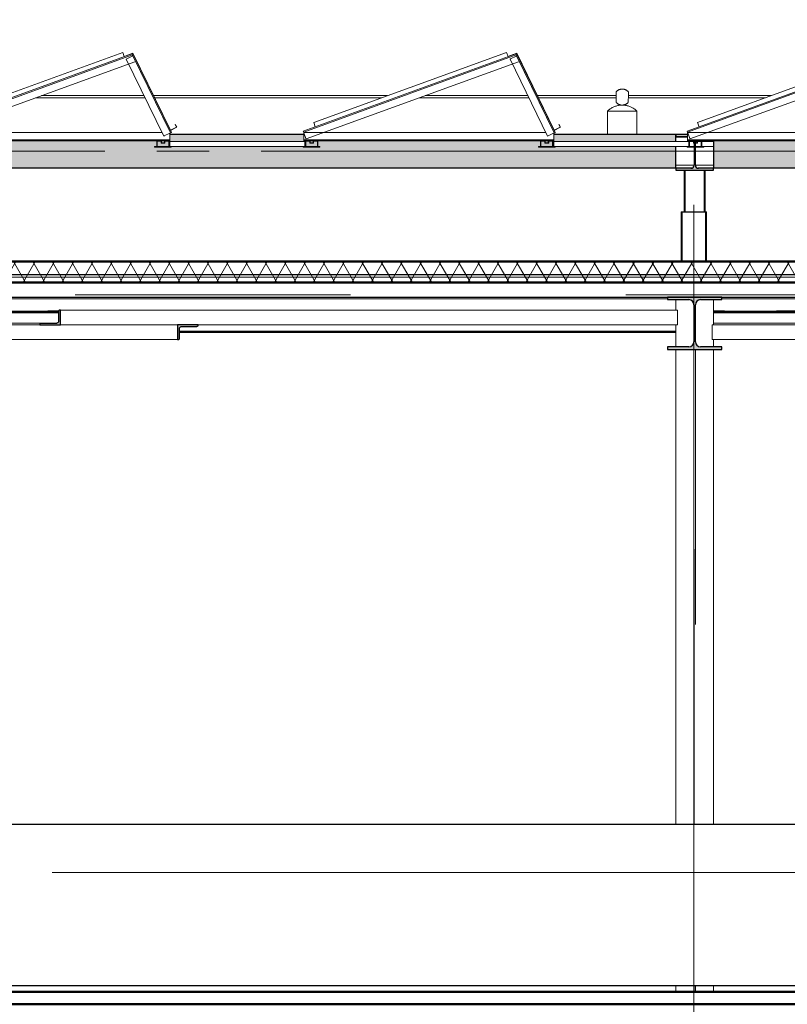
# Model space of a CAD drawing. Extents: x 50445 to 145605, y -10968 to 41989.
# Tile 312 of 338: x 104476 to 108143, y 19097 to 23803. Entities that reach past the tile are written whole.
import ezdxf

# ---------------------------------------------------------------- set-up
doc = ezdxf.new("R2010")
doc.units = 0
doc.header["$LTSCALE"] = 414.30304
doc.header["$MEASUREMENT"] = 0
for name, pattern in [('B0204', [6.8, 5, -0.6, 0.6, -0.6]), ('gestippeld', [6.35, 3.175, -3.175]), ('gestippeld_2_', [6.35, 3.175, -3.175]), ('hartlijn-fijn', [6, 4, -1, 0, -1]), ('stramien', [22.225, 12.7, -3.175, 3.175, -3.175])]:
    doc.linetypes.add(name, pattern=pattern)
doc.layers.get('0').update_dxf_attribs({"linetype": 'CONTINUOUS'})
for name, color, linetype, lineweight in [('A-DETL', 5, 'CONTINUOUS', 18), ('A-DETL-LLIN', 3, 'CONTINUOUS', 18), ('A-EQPM', 6, 'CONTINUOUS', 18), ('A-FLOR-OTLN', 6, 'CONTINUOUS', 18), ('A-FLOR-OVHD', 8, 'gestippeld_2_', 18), ('A-GENM', 6, 'CONTINUOUS', 18), ('A-ROOF', 4, 'CONTINUOUS', 18), ('A-ROOF-PATT', 8, 'CONTINUOUS', 18), ('E-EQPM', 4, 'CONTINUOUS', 18), ('I-WALL', 2, 'CONTINUOUS', 25), ('S-BEAM', 4, 'CONTINUOUS', 18), ('S-COLS', 6, 'CONTINUOUS', 18), ('S-COLS-HIDN', 5, 'gestippeld_2_', 18), ('S-GRID', 1, 'CONTINUOUS', 18)]:
    doc.layers.add(name, color=color, linetype=linetype, lineweight=lineweight)

# ---------------------------------------------------------------- blocks, each defined once
blk = doc.blocks.new('28_3B_staal - balk - IPE - IPE100-2490579-plotview doorsnede C C  -  1 op 100')
at = {"layer": 'S-BEAM', "lineweight": 25}
for p, q in [((23481.7, 21741.6), (21110.8, 21741.6)), ((21110.8, 21735.9), (23481.7, 21735.9)), ((24059.8, 21647.3), (26430.8, 21647.3)), ((24059.8, 21641.6), (26430.8, 21641.6))]:
    blk.add_line(p, q, dxfattribs=at)
blk = doc.blocks.new('27_KU_isolatie dak techniekruimte - 27_KU_isolatie dak techniekruimte-2506214-plotview doorsnede C C  -  1 op 100')
at = {"layer": 'A-ROOF-PATT'}
h = blk.add_hatch(dxfattribs=at)
h.set_pattern_fill('FP_16', color=256, style=0, pattern_type=2)
h.set_pattern_definition([(60, (33645.57, 9437.6), (-46.18203, 80.01037), []), (120, (33737.97, 9437.6), (-92.38203, 0.01037), [])])
h.paths.add_polyline_path([(48562.9, 21880.2), (48626.6, 21880.2), (48626.6, 21980.2), (20906.6, 21980.2), (20906.6, 21880.2), (48284.6, 21880.2)], flags=0)
at = {"layer": 'A-ROOF', "lineweight": 50}
for p, q in [((48626.6, 21980.2), (20906.6, 21980.2)), ((20906.6, 21880.2), (48626.6, 21880.2))]:
    blk.add_line(p, q, dxfattribs=at)
blk = doc.blocks.new('28_3B_staal - kolom - buis vierkant warm - K120x120x5-3958407-plotview doorsnede C C  -  1 op 100')
at = {"layer": 'S-COLS', "linetype": 'hartlijn-fijn'}
blk.add_line((26516.6, 22217), (26516.6, 21980.2), dxfattribs=at)
at = {"layer": 'S-COLS-HIDN'}
for p, q in [((26461.6, 21980.2), (26461.6, 22217)), ((26571.6, 22217), (26571.6, 21980.2))]:
    blk.add_line(p, q, dxfattribs=at)
blk = doc.blocks.new('63_KU_standaard rij zonnepanelen - Type-V47-plotview doorsnede C C  -  1 op 100')
at = {"layer": 'A-GENM'}
for p, q in [((20166.1, 22972.3), (19151.2, 22603)), ((19152.9, 22598.3), (20167.8, 22967.6)), ((20166.1, 22972.3), (20166.7, 22970.5)), ((20166.7, 22970.5), (20167.8, 22967.6)), ((20167.8, 22967.6), (20168.8, 22964.8)), ((20168.8, 22964.8), (20169.6, 22962.5)), ((20169.9, 22962.6), (20172.6, 22963.9)), ((20172.6, 22963.9), (20174.4, 22964.8)), ((20354.1, 22596.3), (20174.4, 22964.8)), ((19164.9, 22565.4), (20179.7, 22934.7)), ((20138.5, 22947.3), (20140.7, 22948.4)), ((20138.5, 22947.3), (20318.2, 22578.8)), ((20140.7, 22948.4), (20167.2, 22961.3)), ((20167.2, 22961.3), (20169.9, 22962.6)), ((20169.9, 22962.6), (20349.7, 22594.1)), ((19151.9, 22601.1), (19151.2, 22603)), ((19152.9, 22598.3), (19151.9, 22601.1)), ((19153.9, 22595.4), (19152.9, 22598.3)), ((20309.4, 22597), (19153.3, 22597)), ((19153.3, 22594.5), (19153.3, 22596.9)), ((19153.3, 22565), (19153.3, 22594.5)), ((19164, 22567.7), (19153.9, 22595.4)), ((20347, 22592.8), (20320.4, 22579.9)), ((20349.7, 22594.1), (20347, 22592.8)), ((20347.3, 22592.9), (20347.3, 22565)), ((20352.3, 22595.4), (20349.7, 22594.1)), ((20354.1, 22596.3), (20352.3, 22595.4)), ((19153.3, 22562), (19153.3, 22565)), ((20347.3, 22562), (19153.3, 22562)), ((19153.3, 22559), (19153.3, 22562)), ((19153.3, 22557), (19153.3, 22559)), ((19153.3, 22557), (19160.9, 22557)), ((19183.6, 22557), (19160.9, 22557)), ((19160.9, 22557), (19160.9, 22529)), ((19162.9, 22529), (19162.9, 22555)), ((19162.9, 22555), (19181.6, 22555)), ((19164.9, 22565.4), (19164, 22567.7)), ((19181.6, 22555), (19181.6, 22545)), ((19181.6, 22545), (19200.3, 22545)), ((19183.6, 22557), (19198.3, 22557)), ((19183.6, 22547), (19183.6, 22557)), ((19198.3, 22547), (19183.6, 22547)), ((19220.9, 22557), (19198.3, 22557)), ((19198.3, 22557), (19198.3, 22547)), ((19200.3, 22545), (19200.3, 22555)), ((19200.3, 22555), (19218.9, 22555)), ((19218.9, 22555), (19218.9, 22529)), ((19220.9, 22557), (20284, 22557)), ((19220.9, 22529), (19220.9, 22557)), ((20306.7, 22557), (20284, 22557)), ((20284, 22557), (20284, 22529)), ((20286, 22529), (20286, 22555)), ((20286, 22555), (20304.7, 22555)), ((20304.7, 22555), (20304.7, 22545)), ((20304.7, 22545), (20323.4, 22545)), ((20306.7, 22557), (20321.4, 22557)), ((20306.7, 22547), (20306.7, 22557)), ((20321.4, 22547), (20306.7, 22547)), ((20320.4, 22579.9), (20318.2, 22578.8)), ((20344, 22557), (20321.4, 22557)), ((20321.4, 22557), (20321.4, 22547)), ((20323.4, 22545), (20323.4, 22555)), ((20323.4, 22555), (20342, 22555)), ((20342, 22555), (20342, 22529)), ((20344, 22557), (20347.3, 22557)), ((20344, 22529), (20344, 22557)), ((20347.3, 22565), (20347.3, 22562)), ((20347.3, 22562), (20347.3, 22559)), ((20347.3, 22559), (20347.3, 22557)), ((19150.9, 22529), (19150.9, 22527)), ((19150.9, 22527), (19230.9, 22527)), ((19160.9, 22529), (19158.9, 22529)), ((19218.9, 22529), (19162.9, 22529)), ((19230.9, 22529), (19220.9, 22529)), ((19230.9, 22527), (19230.9, 22529)), ((20284, 22529), (20274, 22529)), ((20274, 22529), (20274, 22527)), ((20274, 22527), (20354, 22527)), ((20342, 22529), (20286, 22529)), ((20354, 22529), (20344, 22529)), ((20354, 22527), (20354, 22529))]:
    blk.add_line(p, q, dxfattribs=at)
at = {"layer": 'E-EQPM'}
for p, q in [((20122.2, 22979.3), (19201.3, 22644.1)), ((20129.5, 22959), (20122.2, 22979.3)), ((20170.5, 22975), (20136.3, 22962.6)), ((20166.1, 22972.3), (20170, 22973.8)), ((20170, 22973.8), (20174.4, 22964.8)), ((20349.8, 22607.4), (20170.5, 22975)), ((20136.3, 22962.6), (20136.6, 22961.6)), ((19201.3, 22644.1), (19208.6, 22623.9)), ((20372.9, 22634.7), (20372, 22634.2)), ((20372, 22634.2), (20378.3, 22621.7)), ((20379.6, 22621.3), (20372.9, 22634.7)), ((20349.4, 22606.1), (20379.6, 22621.3)), ((20378.3, 22621.7), (20349.8, 22607.4))]:
    blk.add_line(p, q, dxfattribs=at)
blk = doc.blocks.new('63_KU_roostervloer tussen rij zonnepanelen - Type-2567565-plotview doorsnede C C  -  1 op 100')
at = {"layer": 'E-EQPM'}
for p, q in [((16680.6, 22554), (17325.6, 22554)), ((16680.6, 22529), (16680.6, 22554)), ((17325.6, 22529), (17325.6, 22554)), ((17325.6, 22529), (16680.6, 22529))]:
    blk.add_line(p, q, dxfattribs=at)
blk = doc.blocks.new('63_KU_standaard rij zonnepanelen - Type-2574595-plotview doorsnede C C  -  1 op 100')
at = {"layer": 'A-GENM'}
for p, q in [((16499.4, 22972.3), (15484.5, 22603)), ((15486.2, 22598.3), (16501.1, 22967.6)), ((16499.4, 22972.3), (16500.1, 22970.5)), ((16500.1, 22970.5), (16501.1, 22967.6)), ((16501.1, 22967.6), (16502.1, 22964.8)), ((16502.1, 22964.8), (16503, 22962.5)), ((16503.3, 22962.6), (16505.9, 22963.9)), ((16505.9, 22963.9), (16507.7, 22964.8)), ((16687.5, 22596.3), (16507.7, 22964.8)), ((15498.2, 22565.4), (16513.1, 22934.7)), ((16471.8, 22947.3), (16474, 22948.4)), ((16471.8, 22947.3), (16651.5, 22578.8)), ((16474, 22948.4), (16500.6, 22961.3)), ((16500.6, 22961.3), (16503.3, 22962.6)), ((16503.3, 22962.6), (16683, 22594.1)), ((15485.2, 22601.1), (15484.5, 22603)), ((15486.2, 22598.3), (15485.2, 22601.1)), ((15487.3, 22595.4), (15486.2, 22598.3)), ((16642.7, 22597), (15486.6, 22597)), ((15486.6, 22594.5), (15486.6, 22596.9)), ((15486.6, 22565), (15486.6, 22594.5)), ((15497.4, 22567.7), (15487.3, 22595.4)), ((16680.3, 22592.8), (16653.8, 22579.9)), ((16683, 22594.1), (16680.3, 22592.8)), ((16680.6, 22592.9), (16680.6, 22565)), ((16685.7, 22595.4), (16683, 22594.1)), ((16687.5, 22596.3), (16685.7, 22595.4)), ((15486.6, 22562), (15486.6, 22565)), ((16680.6, 22562), (15486.6, 22562)), ((15486.6, 22559), (15486.6, 22562)), ((15486.6, 22557), (15486.6, 22559)), ((15486.6, 22557), (15494.3, 22557)), ((15516.9, 22557), (15494.3, 22557)), ((15494.3, 22557), (15494.3, 22529)), ((15496.3, 22529), (15496.3, 22555)), ((15496.3, 22555), (15514.9, 22555)), ((15498.2, 22565.4), (15497.4, 22567.7)), ((15514.9, 22555), (15514.9, 22545)), ((15514.9, 22545), (15533.6, 22545)), ((15516.9, 22557), (15531.6, 22557)), ((15516.9, 22547), (15516.9, 22557)), ((15531.6, 22547), (15516.9, 22547)), ((15554.3, 22557), (15531.6, 22557)), ((15531.6, 22557), (15531.6, 22547)), ((15533.6, 22545), (15533.6, 22555)), ((15533.6, 22555), (15552.3, 22555)), ((15552.3, 22555), (15552.3, 22529)), ((15554.3, 22557), (16617.4, 22557)), ((15554.3, 22529), (15554.3, 22557)), ((16640, 22557), (16617.4, 22557)), ((16617.4, 22557), (16617.4, 22529)), ((16619.4, 22529), (16619.4, 22555)), ((16619.4, 22555), (16638, 22555)), ((16638, 22555), (16638, 22545)), ((16638, 22545), (16656.7, 22545)), ((16640, 22557), (16654.7, 22557)), ((16640, 22547), (16640, 22557)), ((16654.7, 22547), (16640, 22547)), ((16653.8, 22579.9), (16651.5, 22578.8)), ((16677.4, 22557), (16654.7, 22557)), ((16654.7, 22557), (16654.7, 22547)), ((16656.7, 22545), (16656.7, 22555)), ((16656.7, 22555), (16675.4, 22555)), ((16675.4, 22555), (16675.4, 22529)), ((16677.4, 22557), (16680.6, 22557)), ((16677.4, 22529), (16677.4, 22557)), ((16680.6, 22565), (16680.6, 22562)), ((16680.6, 22562), (16680.6, 22559)), ((16680.6, 22559), (16680.6, 22557)), ((15484.3, 22529), (15484.3, 22527)), ((15484.3, 22527), (15564.3, 22527)), ((15494.3, 22529), (15492.3, 22529)), ((15552.3, 22529), (15496.3, 22529)), ((15564.3, 22529), (15554.3, 22529)), ((15564.3, 22527), (15564.3, 22529)), ((16617.4, 22529), (16607.4, 22529)), ((16607.4, 22529), (16607.4, 22527)), ((16607.4, 22527), (16687.4, 22527)), ((16675.4, 22529), (16619.4, 22529)), ((16687.4, 22529), (16677.4, 22529)), ((16687.4, 22527), (16687.4, 22529))]:
    blk.add_line(p, q, dxfattribs=at)
at = {"layer": 'E-EQPM'}
for p, q in [((16455.5, 22979.3), (15534.6, 22644.1)), ((16462.9, 22959), (16455.5, 22979.3)), ((16503.9, 22975), (16469.6, 22962.6)), ((16499.4, 22972.3), (16503.4, 22973.8)), ((16503.4, 22973.8), (16507.7, 22964.8)), ((16683.2, 22607.4), (16503.9, 22975)), ((16469.6, 22962.6), (16469.9, 22961.6)), ((15534.6, 22644.1), (15542, 22623.9)), ((16706.2, 22634.7), (16705.3, 22634.2)), ((16705.3, 22634.2), (16711.6, 22621.7)), ((16713, 22621.3), (16706.2, 22634.7)), ((16682.7, 22606.1), (16713, 22621.3)), ((16711.6, 22621.7), (16683.2, 22607.4)), ((15492.3, 22554), (15494.3, 22554)), ((15496.2, 22554), (15514.9, 22554)), ((15523.8, 22554), (15531.6, 22554)), ((15533.6, 22554), (15552.3, 22554)), ((15554.3, 22554), (15610.8, 22554)), ((15610.8, 22529), (15564.3, 22529))]:
    blk.add_line(p, q, dxfattribs=at)
blk = doc.blocks.new('27_KA_Eurosafe kabel valbeveiliging - Type-5740309-plotview doorsnede C C  -  1 op 100')
at = {"layer": 'A-EQPM'}
for p, q in [((23372.5, 22762.4), (23896.1, 22762.4)), ((23891.3, 22772.4), (23400, 22772.4)), ((25053.6, 22772.4), (23936.1, 22772.4)), ((23940.9, 22762.4), (25026.2, 22762.4)), ((25205.8, 22762.4), (25729.5, 22762.4)), ((25724.6, 22772.4), (25233.3, 22772.4)), ((26145.5, 22772.4), (25769.4, 22772.4)), ((25774.3, 22762.4), (26145.6, 22762.4)), ((26203.8, 22762.4), (26859.5, 22762.4)), ((26887, 22772.4), (26203.9, 22772.4))]:
    blk.add_line(p, q, dxfattribs=at)
blk = doc.blocks.new('27_KA_Eurosafe constant force post bij zonnepanelen - Type-V93-plotview doorsnede C C  -  1 op 100')
at = {"layer": 'A-EQPM'}
for p, q in [((6108, 22698.5), (6108, 22587)), ((6112.7, 22698.5), (6108, 22698.5)), ((6149.6, 22698.5), (6113, 22698.5)), ((6149.6, 22698.5), (6153, 22698.5)), ((6178, 22698.5), (6152.9, 22698.5)), ((6203.1, 22698.5), (6178, 22698.5)), ((6203, 22698.5), (6206.4, 22698.5)), ((6243, 22698.5), (6206.5, 22698.5)), ((6248, 22698.5), (6243.4, 22698.5)), ((6248, 22587), (6248, 22698.5))]:
    blk.add_line(p, q, dxfattribs=at)
at = {"layer": 'A-EQPM', "flags": 128}
for points in [[(6148.6, 22790.3), (6149.7, 22791.5), (6150.7, 22792.6), (6151.8, 22793.7), (6153, 22794.7), (6154.1, 22795.7), (6155.4, 22796.6), (6156.6, 22797.5), (6157.9, 22798.3), (6159.2, 22799.1), (6160.6, 22799.8), (6162, 22800.5), (6163.4, 22801.1), (6164.8, 22801.7), (6166.3, 22802.2), (6167.7, 22802.6), (6169.2, 22803), (6170.7, 22803.3), (6172.2, 22803.6), (6173.7, 22803.8), (6175.3, 22803.9), (6176.8, 22804), (6178, 22804)], [(6178, 22804), (6179.5, 22804), (6181.1, 22803.9), (6182.6, 22803.7), (6184.1, 22803.5), (6185.6, 22803.2), (6187.1, 22802.9), (6188.6, 22802.5), (6190.1, 22802.1), (6191.5, 22801.5), (6193, 22801), (6194.4, 22800.3), (6195.7, 22799.7), (6197.1, 22798.9), (6198.4, 22798.1), (6199.7, 22797.3), (6200.9, 22796.4), (6202.1, 22795.5), (6203.3, 22794.5), (6204.4, 22793.4), (6205.5, 22792.4), (6206.6, 22791.2), (6207.4, 22790.3)], [(6178, 22727.2), (6176.5, 22727.3), (6174.9, 22727.4), (6173.4, 22727.5), (6171.9, 22727.7), (6170.4, 22728), (6168.9, 22728.3), (6167.4, 22728.7), (6165.9, 22729.2), (6164.5, 22729.7), (6163.1, 22730.3), (6161.7, 22730.9), (6160.3, 22731.6), (6158.9, 22732.3), (6157.6, 22733.1), (6156.3, 22733.9), (6155.1, 22734.8), (6153.9, 22735.8), (6152.7, 22736.8), (6151.6, 22737.8), (6150.5, 22738.9), (6149.4, 22740), (6149.1, 22740.4)], [(6206.9, 22740.4), (6205.9, 22739.2), (6204.8, 22738.1), (6203.7, 22737.1), (6202.5, 22736.1), (6201.3, 22735.1), (6200.1, 22734.2), (6198.8, 22733.4), (6197.5, 22732.6), (6196.2, 22731.8), (6194.8, 22731.1), (6193.4, 22730.5), (6192, 22729.9), (6190.5, 22729.4), (6189.1, 22728.9), (6187.6, 22728.5), (6186.1, 22728.1), (6184.6, 22727.8), (6183.1, 22727.6), (6181.6, 22727.4), (6180, 22727.3), (6178.5, 22727.2), (6178, 22727.2)], [(6108.2, 22698.5), (6111.1, 22701.3), (6114.1, 22703.9), (6117.3, 22706.4), (6120.5, 22708.8), (6123.8, 22711), (6127.1, 22713.1), (6130.6, 22715.1), (6134.1, 22717), (6137.7, 22718.7), (6141.4, 22720.2), (6145.2, 22721.6), (6148.9, 22722.8), (6152.8, 22723.9), (6156.7, 22724.9), (6160.6, 22725.7), (6164.5, 22726.3), (6168.5, 22726.8), (6172.4, 22727.1), (6176.4, 22727.2), (6178, 22727.2)], [(6178, 22727.2), (6182, 22727.2), (6186, 22726.9), (6189.9, 22726.5), (6193.9, 22725.9), (6197.8, 22725.2), (6201.7, 22724.3), (6205.6, 22723.3), (6209.4, 22722.1), (6213.1, 22720.8), (6216.8, 22719.3), (6220.5, 22717.6), (6224, 22715.9), (6227.5, 22713.9), (6230.9, 22711.9), (6234.3, 22709.7), (6237.5, 22707.4), (6240.7, 22704.9), (6243.7, 22702.3), (6246.6, 22699.6), (6247.8, 22698.5)]]:
    blk.add_lwpolyline(points, dxfattribs=at)
at = {"layer": 'A-EQPM'}
for points in [[(6148.7, 22790), (6148.7, 22789.5), (6148.7, 22787.5), (6148.7, 22781.7), (6148.8, 22774.1), (6148.9, 22768.3), (6148.9, 22765.4)], [(6207.1, 22765.4), (6207.2, 22768.3), (6207.2, 22774.1), (6207.3, 22781.7), (6207.3, 22787.5), (6207.3, 22789.5), (6207.4, 22790)], [(6148.9, 22765.4), (6148.9, 22762.4), (6149, 22756.6), (6149, 22749), (6149.1, 22743.2), (6149.1, 22741.2), (6149.1, 22740.7)], [(6206.9, 22740.7), (6206.9, 22741.2), (6206.9, 22743.2), (6207, 22749), (6207, 22756.6), (6207.1, 22762.4), (6207.1, 22765.4)]]:
    blk.add_open_spline(points, degree=3, dxfattribs=at)
blk = doc.blocks.new('28_KA_betonnen opstortingen tbv installaties techniekruimte links - 28_KA_betonnen opstortingen tbv installaties techniekruimte-7923202-plotview doorsnede C C  -  1 op 100')
at = {"layer": 'A-FLOR-OTLN', "lineweight": 50}
for p, q in [((30916.3, 18490), (21916.3, 18490)), ((21916.3, 18430), (30916.3, 18430))]:
    blk.add_line(p, q, dxfattribs=at)
blk = doc.blocks.new('28_ABT-C_staal_HFLeq_ligger - HFLeq70x70x7-2066661-plotview doorsnede C C  -  1 op 100')
at = {"layer": 'S-BEAM', "lineweight": 5}
blk.add_hatch(color=256, dxfattribs=at).paths.add_polyline_path([(24053.4, 21607), (24054.8, 21607.1), (24059.8, 21611.5), (24060.1, 21663), (24062.6, 21666.6), (24067, 21669.1), (24073.3, 21670), (24145.3, 21670.4), (24148.9, 21674.5), (24148.9, 21677), (24049.9, 21677), (24049.9, 21607)], flags=0)
at = {"layer": 'S-BEAM', "color": 170, "lineweight": 5}
for p, q in [((21103.6, 21648.5), (21103.6, 21677)), ((23392.7, 21677), (21103.6, 21677)), ((24049.9, 21677), (23770.8, 21677)), ((21103.6, 21607), (21103.6, 21639)), ((21103.6, 21607), (24049.9, 21607))]:
    blk.add_line(p, q, dxfattribs=at)
at = {"layer": 'S-BEAM', "color": 250, "lineweight": 25}
for p, q in [((24049.9, 21677), (24049.9, 21607)), ((24148.9, 21677), (24049.9, 21677)), ((24059.8, 21611.5), (24059.8, 21661)), ((24072.5, 21670), (24142.5, 21670)), ((24148.9, 21674.5), (24148.9, 21677)), ((24049.9, 21607), (24053.4, 21607))]:
    blk.add_line(p, q, dxfattribs=at)
at = {"layer": 'S-BEAM', "color": 250, "lineweight": 25, "flags": 128}
for points in [[(24059.8, 21661), (24060.1, 21663), (24061, 21664.9), (24062.6, 21666.6), (24064.6, 21668), (24067, 21669.1), (24069.7, 21669.8), (24072.5, 21670)], [(24142.5, 21670), (24143.9, 21670.1), (24145.3, 21670.4), (24146.5, 21671), (24147.5, 21671.7), (24148.2, 21672.5), (24148.7, 21673.5), (24148.9, 21674.5)], [(24053.4, 21607), (24054.8, 21607.1), (24056.2, 21607.4), (24057.4, 21608), (24058.4, 21608.7), (24059.1, 21609.5), (24059.6, 21610.5), (24059.8, 21611.5)]]:
    blk.add_lwpolyline(points, dxfattribs=at)
blk = doc.blocks.new('28_ABT-C_staal_HFLeq_ligger - HFLeq70x70x7-V25-plotview doorsnede C C  -  1 op 100')
at = {"layer": 'S-BEAM', "lineweight": 5}
blk.add_hatch(color=256, dxfattribs=at).paths.add_polyline_path([(23392.7, 21677), (23491.6, 21677), (23491.6, 21747), (23486.7, 21746.9), (23481.7, 21742.5), (23481.4, 21691), (23479, 21687.4), (23474.5, 21684.9), (23469, 21684), (23396.3, 21683.6), (23392.7, 21679.5)], flags=0)
at = {"layer": 'S-BEAM', "color": 250, "lineweight": 25}
for p, q in [((23481.7, 21742.5), (23481.7, 21693)), ((23491.6, 21747), (23488.1, 21747)), ((23491.6, 21677), (23491.6, 21747)), ((23392.7, 21679.5), (23392.7, 21677)), ((23392.7, 21677), (23491.6, 21677)), ((23469, 21684), (23399, 21684))]:
    blk.add_line(p, q, dxfattribs=at)
at = {"layer": 'S-BEAM', "color": 170, "lineweight": 5}
for p, q in [((26438, 21747), (23491.6, 21747)), ((26438, 21747), (26438, 21677)), ((23491.6, 21677), (23770.8, 21677)), ((24148.9, 21677), (26438, 21677))]:
    blk.add_line(p, q, dxfattribs=at)
at = {"layer": 'S-BEAM', "color": 250, "lineweight": 25, "flags": 128}
for points in [[(23488.1, 21747), (23486.7, 21746.9), (23485.4, 21746.6), (23484.1, 21746), (23483.1, 21745.3), (23482.4, 21744.5), (23481.9, 21743.5), (23481.7, 21742.5)], [(23481.7, 21693), (23481.4, 21691), (23480.5, 21689.1), (23479, 21687.4), (23477, 21686), (23474.5, 21684.9), (23471.9, 21684.2), (23469, 21684)], [(23399, 21684), (23397.6, 21683.9), (23396.3, 21683.6), (23395, 21683), (23394, 21682.3), (23393.3, 21681.5), (23392.8, 21680.5), (23392.7, 21679.5)]]:
    blk.add_lwpolyline(points, dxfattribs=at)
blk = doc.blocks.new('28_ABT-C_staal_HEA_kolom - HEA180-V28-plotview doorsnede C C  -  1 op 100')
at = {"layer": 'S-COLS-HIDN', "color": 170, "linetype": 'gestippeld', "lineweight": 5}
for p, q in [((26517.8, 19290), (26517.8, 21560)), ((26523.8, 21560), (26523.8, 19290)), ((26517.8, 18490), (26517.8, 18520)), ((26523.8, 18520), (26523.8, 18490))]:
    blk.add_line(p, q, dxfattribs=at)
blk = doc.blocks.new('28_ABT-C_staal_UNP_ligger - UNP160-2652457-plotview doorsnede C C  -  1 op 100')
at = {"layer": 'S-BEAM', "color": 170, "linetype": 'gestippeld', "lineweight": 5}
for p, q in [((26430.8, 22574.5), (26486.6, 22574.5)), ((26430.8, 22439.5), (26517.3, 22439.5)), ((26524.2, 22439.5), (26610.8, 22439.5))]:
    blk.add_line(p, q, dxfattribs=at)
blk = doc.blocks.new('28_ABT-C_staal_HEA_ligger - HEA260-3033398-plotview doorsnede C C  -  1 op 100')
at = {"layer": 'S-BEAM', "lineweight": 5}
blk.add_hatch(color=256, dxfattribs=at).paths.add_polyline_path([(26577.9, 21560), (26650.8, 21560), (26650.8, 21572.5), (26548.5, 21572.5), (26536.5, 21575.7), (26527.7, 21584.5), (26524.5, 21596.5), (26524.5, 21773.5), (26527.7, 21785.5), (26536.5, 21794.3), (26548.5, 21797.5), (26650.8, 21797.5), (26650.8, 21810), (26390.8, 21810), (26390.8, 21797.5), (26493, 21797.5), (26505, 21794.3), (26513.8, 21785.5), (26517, 21773.5), (26515.9, 21592.3), (26513.8, 21584.5), (26505, 21575.7), (26493, 21572.5), (26390.8, 21572.5), (26390.8, 21560)], flags=0)
at = {"layer": 'S-BEAM', "color": 250, "lineweight": 25}
for p, q in [((26650.8, 21810), (26390.8, 21810)), ((26390.8, 21810), (26390.8, 21797.5)), ((26390.8, 21797.5), (26493, 21797.5)), ((26548.5, 21797.5), (26650.8, 21797.5)), ((26650.8, 21797.5), (26650.8, 21810)), ((26517, 21773.5), (26517, 21596.5)), ((26524.5, 21596.5), (26524.5, 21773.5)), ((26493, 21572.5), (26390.8, 21572.5)), ((26390.8, 21572.5), (26390.8, 21560)), ((26390.8, 21560), (26650.8, 21560)), ((26650.8, 21572.5), (26548.5, 21572.5)), ((26650.8, 21560), (26650.8, 21572.5))]:
    blk.add_line(p, q, dxfattribs=at)
for centre, start, end in [((26493, 21773.5), 0, 90), ((26548.5, 21773.5), 90, 180), ((26493, 21596.5), 270, 0), ((26548.5, 21596.5), 180, 270)]:
    blk.add_arc(centre, 24, start, end, dxfattribs=at)
blk = doc.blocks.new('28_ABT-C_staal_HEA_ligger - HEA180-2652569-plotview doorsnede C C  -  1 op 100')
at = {"layer": 'S-BEAM', "lineweight": 5}
h = blk.add_hatch(color=256, dxfattribs=at)
h.paths.add_polyline_path([(9930.8, 22416), (10110.8, 22416), (10110.8, 22425.5), (10038.8, 22425.5), (10028.2, 22429.9), (10023.8, 22440.5), (10023.8, 22527), (10017.8, 22527), (10017.8, 22440.5), (10013.4, 22429.9), (10002.8, 22425.5), (9930.8, 22425.5)], flags=0)
h.paths.add_polyline_path([(10017.8, 22529), (10023.8, 22529), (10022.9, 22545), (10017.8, 22545)], flags=0)
h.paths.add_polyline_path([(10017.8, 22547), (10023.8, 22547), (10023.5, 22557), (10017.8, 22557)], flags=0)
h.paths.add_polyline_path([(9984.8, 22577.5), (9986.6, 22577.5), (9986.6, 22587), (9930.8, 22587), (9930.8, 22577.5), (9950, 22577.5)], flags=0)
at = {"layer": 'S-BEAM', "color": 250, "lineweight": 25}
for p, q in [((9986.6, 22587), (9930.8, 22587)), ((9930.8, 22587), (9930.8, 22577.5)), ((9930.8, 22577.5), (9986.6, 22577.5)), ((10017.8, 22557), (10017.8, 22546.9)), ((10017.8, 22545), (10017.8, 22529)), ((10023.8, 22547), (10023.8, 22557)), ((10023.8, 22529), (10023.8, 22545)), ((10017.8, 22527), (10017.8, 22440.5)), ((10023.8, 22440.5), (10023.8, 22527)), ((10002.8, 22425.5), (9930.8, 22425.5)), ((9930.8, 22425.5), (9930.8, 22416)), ((9930.8, 22416), (10110.8, 22416)), ((10110.8, 22425.5), (10038.8, 22425.5)), ((10110.8, 22416), (10110.8, 22425.5))]:
    blk.add_line(p, q, dxfattribs=at)
for centre, start, end in [((10002.8, 22440.5), 270, 0), ((10038.8, 22440.5), 180, 270)]:
    blk.add_arc(centre, 15, start, end, dxfattribs=at)
blk = doc.blocks.new('28_ABT-C_staal_HEA_ligger - HEA140-2312995-plotview doorsnede C C  -  1 op 100')
at = {"layer": 'S-BEAM', "color": 170, "lineweight": 5}
for p, q in [((26390.8, 21801.5), (21110.8, 21801.5)), ((21110.8, 21685.5), (23475.9, 21685.5))]:
    blk.add_line(p, q, dxfattribs=at)
at = {"layer": 'S-BEAM', "linetype": 'B0204', "lineweight": 5}
blk.add_line((21110.8, 21743.5), (23482.9, 21743.5), dxfattribs=at)
blk = doc.blocks.new('28_ABT-C_staal_HEA_ligger - HEA140-2312915-plotview doorsnede C C  -  1 op 100')
at = {"layer": 'S-BEAM', "color": 170, "lineweight": 5}
for p, q in [((31890.8, 21801.5), (26650.8, 21801.5)), ((26610.8, 21685.5), (28975.9, 21685.5))]:
    blk.add_line(p, q, dxfattribs=at)
at = {"layer": 'S-BEAM', "linetype": 'B0204', "lineweight": 5}
blk.add_line((28982.9, 21743.5), (26610.8, 21743.5), dxfattribs=at)
blk = doc.blocks.new('28_ABT-C_staal_SHS_HF__kolom - SHS100x100x5-V32-plotview doorsnede C C  -  1 op 100')
at = {"layer": 'S-COLS', "color": 170, "linetype": 'gestippeld', "lineweight": 5}
for p, q in [((26475.764048, 22217), (26475.764048, 22416)), ((26565.764048, 22217), (26565.764048, 22416))]:
    blk.add_line(p, q, dxfattribs=at)
blk = doc.blocks.new('28_ABT-C_staal_IPE_ligger - IPE160-V34-plotview doorsnede C C  -  1 op 100')
at = {"layer": 'S-BEAM', "lineweight": 5}
h = blk.add_hatch(color=256, dxfattribs=at)
h.paths.add_polyline_path([(24720.9, 22529), (24720.9, 22528.7), (24730.9, 22527)], flags=0)
h.paths.add_polyline_path([(22887.6, 22529), (22887.6, 22528.7), (22897.6, 22527)], flags=0)
h.paths.add_polyline_path([(21110.8, 22427), (26430.8, 22427), (26430.8, 22529), (25854, 22529), (25854, 22527), (25774, 22527), (25774, 22529), (25784, 22529), (25784, 22557), (24720.9, 22557), (24720.9, 22529), (24730.9, 22529), (24730.9, 22527), (24650.9, 22527), (24650.9, 22529), (24020.7, 22529), (24020.7, 22527), (23940.7, 22527), (23940.7, 22529), (23950.7, 22529), (23950.7, 22557), (22887.6, 22557), (22887.6, 22529), (22897.6, 22529), (22897.6, 22527), (22817.6, 22527), (22817.6, 22529), (22187.4, 22529), (22187.4, 22527), (22107.4, 22527), (22107.4, 22529), (22117.4, 22529), (22117.4, 22557), (21110.8, 22557), (21110.8, 22450.7)], flags=0)
h.paths.add_polyline_path([(22864.9, 22529), (22885.6, 22529), (22885.6, 22555), (22866.9, 22555), (22866.9, 22545), (22848.3, 22545), (22848.3, 22555), (22829.6, 22555), (22830.7, 22529), (22859.6, 22529)], flags=0)
h.paths.add_polyline_path([(24718.9, 22529), (24718.9, 22555), (24700.3, 22555), (24700.3, 22545), (24681.6, 22545), (24681.6, 22555), (24662.9, 22555), (24664, 22529), (24716.3, 22529)], flags=0)
h.paths.add_polyline_path([(25844, 22529), (25847.3, 22529.2), (25847.3, 22554), (26430.8, 22554), (26430.8, 22587), (25847.3, 22587), (25847, 22557), (25844, 22557), (25844, 22529.8)], flags=0)
h.paths.add_polyline_path([(23984.9, 22529), (24008.7, 22529), (24008.7, 22555), (23990, 22555), (23990, 22545), (23971.4, 22545), (23971.4, 22555), (23952.7, 22555), (23952.7, 22529), (23973.4, 22529)], flags=0)
h.paths.add_polyline_path([(25842, 22529), (25842, 22555), (25823.4, 22555), (25823.4, 22545), (25804.7, 22545), (25804.7, 22555), (25786, 22555), (25786, 22529), (25839.4, 22529)], flags=0)
h.paths.add_polyline_path([(24011.9, 22529), (24013.9, 22529.2), (24013.9, 22554), (24658.9, 22554), (24658.9, 22529), (24660.9, 22529), (24660.9, 22557), (24653.3, 22557), (24653.3, 22587), (24013.9, 22587), (24013.6, 22557), (24010.7, 22557), (24011.1, 22529)], flags=0)
h.paths.add_polyline_path([(22827.6, 22529), (22827.6, 22557), (22819.9, 22557), (22819.9, 22587), (22180.6, 22587), (22180.3, 22557), (22177.4, 22557), (22177.8, 22529), (22180.6, 22529.2), (22180.6, 22554), (22825.6, 22554), (22825.6, 22529)], flags=0)
h.paths.add_polyline_path([(22152.6, 22529), (22175.4, 22529), (22175.4, 22555), (22156.7, 22555), (22156.7, 22545), (22138, 22545), (22138, 22555), (22119.4, 22555), (22119.4, 22529), (22152.2, 22529)], flags=0)
h.paths.add_polyline_path([(25820.4, 22547), (25821.4, 22547), (25820.4, 22557), (25806.7, 22557), (25806.7, 22547), (25819.9, 22547)], flags=0)
h.paths.add_polyline_path([(23985.2, 22547), (23988, 22547), (23987.1, 22557), (23973.4, 22557), (23973.4, 22547), (23984.9, 22547)], flags=0)
h.paths.add_polyline_path([(22864.9, 22547), (22864.9, 22557), (22850.3, 22557), (22850.3, 22547)], flags=0)
h.paths.add_polyline_path([(24698.3, 22547), (24698.3, 22557), (24683.6, 22557), (24683.6, 22547)], flags=0)
h.paths.add_polyline_path([(22151.5, 22547), (22154.7, 22547), (22153.8, 22557), (22140, 22557), (22140, 22547)], flags=0)
at = {"layer": 'S-BEAM', "color": 250, "lineweight": 25}
for p, q in [((22819.9, 22587), (22180.6, 22587)), ((24653.3, 22587), (24013.9, 22587)), ((26430.8, 22587), (25847.3, 22587)), ((26430.8, 22554), (26430.8, 22587)), ((21110.8, 22557), (21110.8, 22427)), ((26430.8, 22427), (26430.8, 22529)), ((21110.8, 22427), (26430.8, 22427))]:
    blk.add_line(p, q, dxfattribs=at)
at = {"layer": 'S-BEAM', "linetype": 'B0204', "lineweight": 5}
blk.add_line((26520.8, 22507), (21020.8, 22507), dxfattribs=at)
blk = doc.blocks.new('28_ABT-C_staal_IPE_ligger - IPE160-V35-plotview doorsnede C C  -  1 op 100')
at = {"layer": 'S-BEAM', "lineweight": 5}
h = blk.add_hatch(color=256, dxfattribs=at)
h.paths.add_polyline_path([(30220.9, 22529), (30220.9, 22528.7), (30230.9, 22527)], flags=0)
h.paths.add_polyline_path([(28387.6, 22529), (28387.6, 22528.7), (28397.6, 22527)], flags=0)
h.paths.add_polyline_path([(26610.8, 22427), (31930.8, 22427), (31930.8, 22529), (31354, 22529), (31354, 22527), (31274, 22527), (31274, 22529), (31284, 22529), (31284, 22557), (30220.9, 22557), (30220.9, 22529), (30230.9, 22529), (30230.9, 22527), (30150.9, 22527), (30150.9, 22529), (29520.7, 22529), (29520.7, 22527), (29440.7, 22527), (29440.7, 22529), (29450.7, 22529), (29450.7, 22557), (28387.6, 22557), (28387.6, 22529), (28397.6, 22529), (28397.6, 22527), (28317.6, 22527), (28317.6, 22529), (27687.4, 22529), (27687.4, 22527), (27607.4, 22527), (27607.4, 22529), (27617.4, 22529), (27617.4, 22557), (26610.8, 22557), (26610.8, 22450.7)], flags=0)
h.paths.add_polyline_path([(28359.6, 22529), (28385.6, 22529), (28385.6, 22555), (28366.9, 22555), (28366.9, 22545), (28348.3, 22545), (28348.3, 22555), (28329.6, 22555), (28330.7, 22529), (28350.3, 22529)], flags=0)
h.paths.add_polyline_path([(29510.7, 22529), (29513.9, 22529.2), (29513.9, 22554), (30158.9, 22554), (30158.9, 22529), (30160.9, 22529), (30160.9, 22557), (30153.3, 22557), (30153.3, 22587), (29513.9, 22587), (29513.6, 22557), (29510.7, 22557), (29510.7, 22531.5)], flags=0)
h.paths.add_polyline_path([(31344.4, 22529), (31347.3, 22529.2), (31347.3, 22554), (31930.8, 22554), (31930.8, 22587), (31347.3, 22587), (31347, 22557), (31344, 22557), (31344, 22529)], flags=0)
h.paths.add_polyline_path([(29508.7, 22529), (29508.7, 22555), (29490, 22555), (29490, 22545), (29471.4, 22545), (29471.4, 22555), (29452.7, 22555), (29452.7, 22529), (29500, 22529)], flags=0)
h.paths.add_polyline_path([(30218.9, 22529), (30218.9, 22555), (30200.3, 22555), (30200.3, 22545), (30181.6, 22545), (30181.6, 22555), (30162.9, 22555), (30164, 22529), (30216.3, 22529)], flags=0)
h.paths.add_polyline_path([(31320.4, 22529), (31342, 22529), (31342, 22555), (31323.4, 22555), (31323.4, 22545), (31304.7, 22545), (31304.7, 22555), (31286, 22555), (31286, 22529), (31319.9, 22529)], flags=0)
h.paths.add_polyline_path([(28327.6, 22529), (28327.6, 22557), (28319.9, 22557), (28319.9, 22587), (27680.6, 22587), (27680.3, 22557), (27677.4, 22557), (27677.8, 22529), (27680.6, 22529.2), (27680.6, 22554), (28325.6, 22554), (28325.6, 22529)], flags=0)
h.paths.add_polyline_path([(27652.2, 22529), (27675.4, 22529), (27675.4, 22555), (27656.7, 22555), (27656.7, 22545), (27638, 22545), (27638, 22555), (27619.4, 22555), (27619.4, 22529), (27651.8, 22529)], flags=0)
h.paths.add_polyline_path([(31321.4, 22547), (31320.4, 22557), (31306.7, 22557), (31306.7, 22547), (31320.4, 22547)], flags=0)
h.paths.add_polyline_path([(29473.4, 22547), (29488, 22547), (29487.1, 22557), (29473.4, 22557), (29473.4, 22555)], flags=0)
h.paths.add_polyline_path([(30195.7, 22547), (30198.3, 22547), (30198.3, 22557), (30183.6, 22557), (30183.6, 22547)], flags=0)
h.paths.add_polyline_path([(28364.9, 22547), (28364.9, 22557), (28350.3, 22557), (28350.3, 22547)], flags=0)
h.paths.add_polyline_path([(27640, 22547), (27654.7, 22547), (27653.8, 22557), (27640, 22557), (27640, 22555)], flags=0)
at = {"layer": 'S-BEAM', "color": 250, "lineweight": 25}
for p, q in [((28319.9, 22587), (27680.6, 22587)), ((30153.3, 22587), (29513.9, 22587)), ((31930.8, 22587), (31347.3, 22587)), ((31930.8, 22554), (31930.8, 22587)), ((26610.8, 22557), (26610.8, 22427)), ((31930.8, 22427), (31930.8, 22529)), ((26610.8, 22427), (31930.8, 22427))]:
    blk.add_line(p, q, dxfattribs=at)
at = {"layer": 'S-BEAM', "linetype": 'B0204', "lineweight": 5}
blk.add_line((26520.8, 22507), (32020.8, 22507), dxfattribs=at)
blk = doc.blocks.new('10844_ABT model nieuw_export 08-11-2012_rvt-1-plotview doorsnede C C  -  1 op 100')
at = {"layer": 'A-DETL-LLIN', "color": 170, "lineweight": 5}
blk.add_line((20930.8, 21905.4), (48610.8, 21905.4), dxfattribs=at)
at = {"layer": 'A-FLOR-OTLN', "color": 250, "lineweight": 25}
for p, q in [((48610.8, 21916), (20930.8, 21916)), ((20930.8, 21810), (48610.8, 21810))]:
    blk.add_line(p, q, dxfattribs=at)
at = {"layer": 'A-FLOR-OVHD', "color": 170, "linetype": 'gestippeld', "lineweight": 5}
blk.add_line((20930.8, 21820.6), (48610.8, 21820.6), dxfattribs=at)
at = {"layer": 'S-BEAM', "color": 170, "lineweight": 5}
for p, q in [((26430.8, 22427), (26506.4, 22427)), ((26535.1, 22427), (26610.8, 22427))]:
    blk.add_line(p, q, dxfattribs=at)
at = {"layer": 'S-COLS', "color": 170, "lineweight": 5}
for p, q in [((26470.8, 22416), (26470.8, 22217)), ((26570.8, 22217), (26570.8, 22416)), ((26430.8, 21797.5), (26430.8, 21747)), ((26610.8, 21797.5), (26610.8, 21677)), ((26430.8, 21677), (26430.8, 21572.5)), ((26610.8, 21607), (26610.8, 21572.5)), ((26430.8, 21560), (26430.8, 19290)), ((26610.8, 21560), (26610.8, 19290)), ((26430.8, 18520), (26430.8, 18490)), ((26610.8, 18520), (26610.8, 18490))]:
    blk.add_line(p, q, dxfattribs=at)
at = {"color": 170, "lineweight": 5}
for name, p in [('28_ABT-C_staal_IPE_ligger - IPE160-V34-plotview doorsnede C C  -  1 op 100', (0, 0)), ('28_ABT-C_staal_HEA_ligger - HEA180-2652569-plotview doorsnede C C  -  1 op 100', (16500, 0)), ('28_ABT-C_staal_IPE_ligger - IPE160-V35-plotview doorsnede C C  -  1 op 100', (0, 0)), ('28_ABT-C_staal_UNP_ligger - UNP160-2652457-plotview doorsnede C C  -  1 op 100', (0, 0)), ('28_ABT-C_staal_SHS_HF__kolom - SHS100x100x5-V32-plotview doorsnede C C  -  1 op 100', (0, 0)), ('28_ABT-C_staal_HEA_ligger - HEA140-2312995-plotview doorsnede C C  -  1 op 100', (0, 0)), ('28_ABT-C_staal_HEA_ligger - HEA260-3033398-plotview doorsnede C C  -  1 op 100', (0, 0)), ('28_ABT-C_staal_HEA_ligger - HEA140-2312915-plotview doorsnede C C  -  1 op 100', (0, 0)), ('28_ABT-C_staal_HFLeq_ligger - HFLeq70x70x7-V25-plotview doorsnede C C  -  1 op 100', (0, 0)), ('28_ABT-C_staal_HFLeq_ligger - HFLeq70x70x7-2066661-plotview doorsnede C C  -  1 op 100', (0, 0)), ('28_ABT-C_staal_HEA_kolom - HEA180-V28-plotview doorsnede C C  -  1 op 100', (0, 0))]:
    blk.add_blockref(name, p, dxfattribs=at)
at = {"color": 170, "lineweight": 5, "rotation": 180}
blk.add_blockref('28_ABT-C_staal_HFLeq_ligger - HFLeq70x70x7-V25-plotview doorsnede C C  -  1 op 100', (53041.5, 43354), dxfattribs=at)

msp = doc.modelspace()

# ---------------------------------------------------------------- linework, layer by layer
at = {"layer": 'A-DETL', "linetype": 'stramien'}
msp.add_line((137516.8, 19727.2), (76916.8, 19727.2), dxfattribs=at)
at = {"layer": 'I-WALL'}
for p, q in [((112865.5, 19957.2), (102303.1, 19957.2)), ((102303.1, 19187.2), (112929.1, 19187.2))]:
    msp.add_line(p, q, dxfattribs=at)
at = {"layer": 'S-COLS', "lineweight": 25}
for p, q in [((107636.1, 22884.2), (107636.1, 22647.4)), ((107636.1, 22884.2), (107643.6, 22884.2)), ((107643.6, 22884.2), (107748.6, 22884.2)), ((107748.6, 22884.2), (107756.1, 22884.2)), ((107756.1, 22647.4), (107756.1, 22884.2))]:
    msp.add_line(p, q, dxfattribs=at)
at = {"layer": 'S-GRID', "linetype": 'stramien'}
msp.add_line((107696.1, -9967.8), (107696.1, 31258.5), dxfattribs=at)

# ---------------------------------------------------------------- block references
at = {"lineweight": 5}
msp.add_blockref('10844_ABT model nieuw_export 08-11-2012_rvt-1-plotview doorsnede C C  -  1 op 100', (81179.5, 667.2), dxfattribs=at)
at = {"layer": 'A-EQPM'}
for name, p in [('27_KA_Eurosafe kabel valbeveiliging - Type-5740309-plotview doorsnede C C  -  1 op 100', (81179.5, 667.2)), ('27_KA_Eurosafe constant force post bij zonnepanelen - Type-V93-plotview doorsnede C C  -  1 op 100', (101176.2, 667.2))]:
    msp.add_blockref(name, p, dxfattribs=at)
at = {"layer": 'A-FLOR-OTLN'}
msp.add_blockref('28_KA_betonnen opstortingen tbv installaties techniekruimte links - 28_KA_betonnen opstortingen tbv installaties techniekruimte-7923202-plotview doorsnede C C  -  1 op 100', (81179.5, 667.2), dxfattribs=at)
at = {"layer": 'A-ROOF'}
msp.add_blockref('27_KU_isolatie dak techniekruimte - 27_KU_isolatie dak techniekruimte-2506214-plotview doorsnede C C  -  1 op 100', (81179.5, 667.2), dxfattribs=at)
at = {"layer": 'E-EQPM'}
for name, p in [('63_KU_standaard rij zonnepanelen - Type-V47-plotview doorsnede C C  -  1 op 100', (84846.2, 667.2)), ('63_KU_standaard rij zonnepanelen - Type-V47-plotview doorsnede C C  -  1 op 100', (86679.5, 667.2)), ('63_KU_standaard rij zonnepanelen - Type-2574595-plotview doorsnede C C  -  1 op 100', (92179.5, 667.2)), ('63_KU_roostervloer tussen rij zonnepanelen - Type-2567565-plotview doorsnede C C  -  1 op 100', (88512.9, 667.2)), ('63_KU_roostervloer tussen rij zonnepanelen - Type-2567565-plotview doorsnede C C  -  1 op 100', (90346.2, 667.2))]:
    msp.add_blockref(name, p, dxfattribs=at)
at = {"layer": 'S-BEAM'}
for p in [(81179.5, 667.2), (86679.5, 667.2)]:
    msp.add_blockref('28_3B_staal - balk - IPE - IPE100-2490579-plotview doorsnede C C  -  1 op 100', p, dxfattribs=at)
at = {"layer": 'S-COLS', "linetype": 'gestippeld_2_'}
msp.add_blockref('28_3B_staal - kolom - buis vierkant warm - K120x120x5-3958407-plotview doorsnede C C  -  1 op 100', (81179.5, 667.2), dxfattribs=at)

doc.saveas('drawing.dxf')
